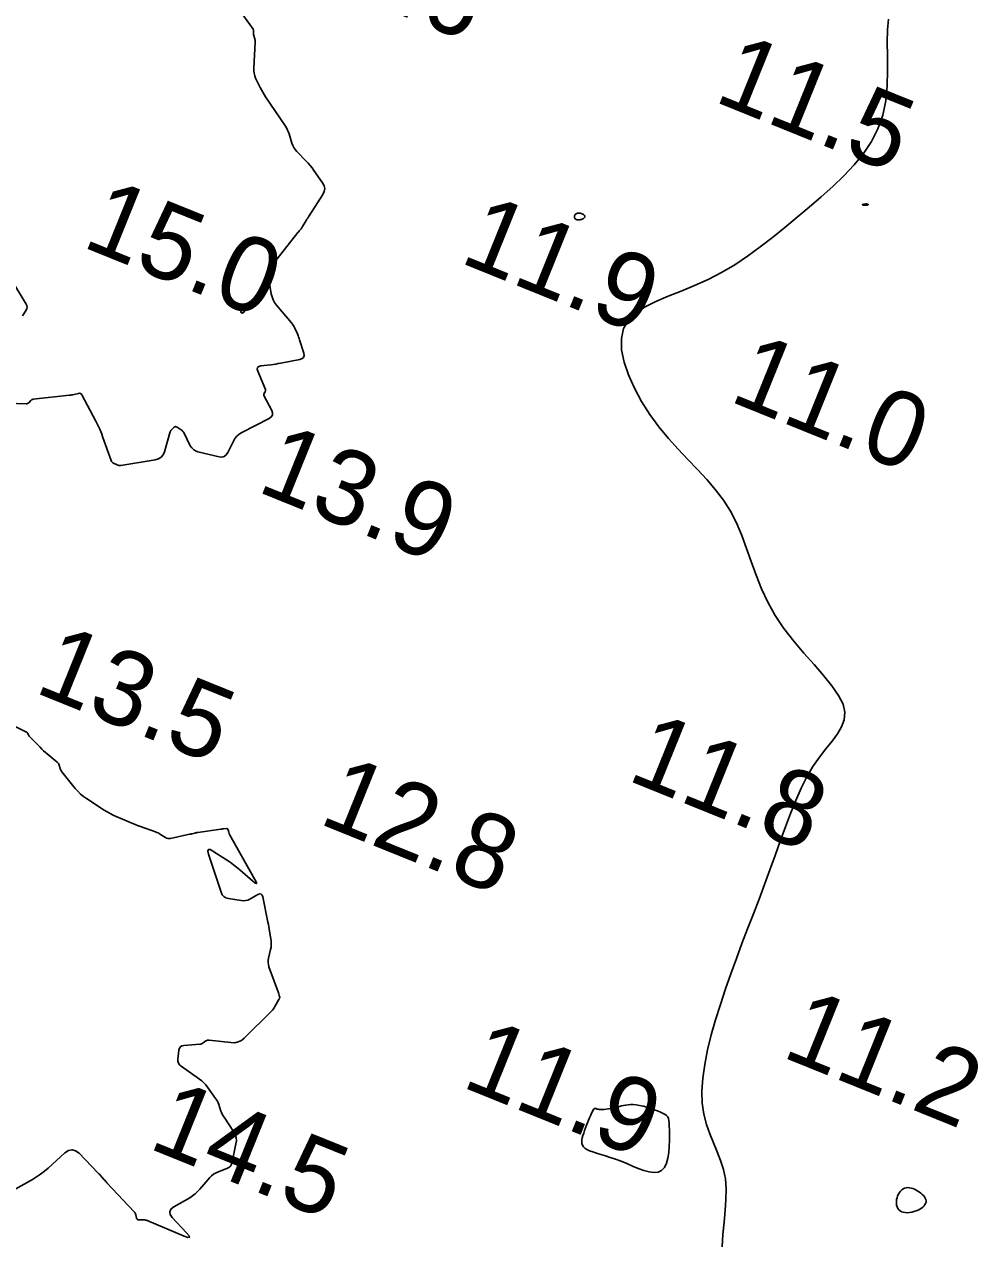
# Model space of a CAD drawing. Extents: x 3040093 to 3056816, y 408076 to 509144.
# Drawn here: x 3043998.9 to 3044062.7, y 439312 to 439393.3 of the extents above; entities that cross this region are included whole.
import ezdxf

# ---------------------------------------------------------------- set-up
doc = ezdxf.new("R2010")
doc.units = 0
for name, color, linetype in [('V-CHAN-CONT-EL12-1112', 7, 'Continuous'), ('V-CHAN-CONT-EL15', 7, 'Continuous'), ('V-TOPO-SOUN-0810', 7, 'Continuous')]:
    doc.layers.add(name, color=color, linetype=linetype)

msp = doc.modelspace()

# ---------------------------------------------------------------- linework, layer by layer
at = {"layer": 'V-CHAN-CONT-EL12-1112'}
msp.add_lwpolyline([(3044056.584, 439393.679), (3044056.519, 439392.965), (3044056.51, 439392.132), (3044056.527, 439391.21), (3044056.536, 439390.23), (3044056.508, 439389.224), (3044056.411, 439388.222), (3044056.213, 439387.254), (3044055.892, 439386.346), (3044055.455, 439385.496), (3044054.918, 439384.694), (3044054.297, 439383.932), (3044053.608, 439383.202), (3044052.866, 439382.496), (3044052.088, 439381.804), (3044051.29, 439381.119), (3044050.484, 439380.434), (3044049.671, 439379.756), (3044048.85, 439379.092), (3044048.019, 439378.451), (3044047.175, 439377.841), (3044046.317, 439377.27), (3044045.443, 439376.747), (3044044.551, 439376.281), (3044043.644, 439375.873), (3044042.743, 439375.508), (3044041.873, 439375.165), (3044041.06, 439374.82), (3044040.331, 439374.454), (3044039.709, 439374.043), (3044039.222, 439373.567), (3044038.895, 439373.004), (3044038.746, 439372.339), (3044038.763, 439371.587), (3044038.926, 439370.768), (3044039.217, 439369.905), (3044039.615, 439369.019), (3044040.1, 439368.131), (3044040.655, 439367.262), (3044041.258, 439366.435), (3044041.891, 439365.664), (3044042.541, 439364.94), (3044043.194, 439364.251), (3044043.837, 439363.581), (3044044.457, 439362.915), (3044045.041, 439362.24), (3044045.575, 439361.54), (3044046.048, 439360.803), (3044046.45, 439360.016), (3044046.8, 439359.186), (3044047.118, 439358.322), (3044047.427, 439357.434), (3044047.75, 439356.532), (3044048.108, 439355.625), (3044048.524, 439354.722), (3044049.02, 439353.834), (3044049.608, 439352.969), (3044050.262, 439352.132), (3044050.946, 439351.327), (3044051.624, 439350.557), (3044052.26, 439349.826), (3044052.817, 439349.139), (3044053.261, 439348.499), (3044053.554, 439347.91), (3044053.672, 439347.373), (3044053.63, 439346.874), (3044053.456, 439346.396), (3044053.177, 439345.924), (3044052.82, 439345.44), (3044052.411, 439344.928), (3044051.978, 439344.372), (3044051.547, 439343.754), (3044051.141, 439343.064), (3044050.759, 439342.304), (3044050.396, 439341.487), (3044050.046, 439340.619), (3044049.705, 439339.712), (3044049.366, 439338.774), (3044049.025, 439337.815), (3044048.675, 439336.844), (3044048.314, 439335.869), (3044047.943, 439334.891), (3044047.565, 439333.908), (3044047.184, 439332.92), (3044046.804, 439331.926), (3044046.428, 439330.924), (3044046.059, 439329.914), (3044045.701, 439328.894), (3044045.359, 439327.865), (3044045.041, 439326.837), (3044044.755, 439325.819), (3044044.512, 439324.823), (3044044.322, 439323.858), (3044044.192, 439322.935), (3044044.133, 439322.065), (3044044.155, 439321.259), (3044044.261, 439320.522), (3044044.434, 439319.845), (3044044.654, 439319.212), (3044044.899, 439318.61), (3044045.147, 439318.023), (3044045.376, 439317.438), (3044045.565, 439316.838), (3044045.693, 439316.211), (3044045.744, 439315.543), (3044045.733, 439314.836), (3044045.68, 439314.092), (3044045.605, 439313.313), (3044045.529, 439312.502), (3044045.474, 439311.663)], dxfattribs=at)
for points in [[(3044036.175, 439380.339), (3044036.216, 439380.365), (3044036.251, 439380.393), (3044036.279, 439380.422), (3044036.299, 439380.454), (3044036.309, 439380.486), (3044036.307, 439380.518), (3044036.292, 439380.55), (3044036.263, 439380.582), (3044036.223, 439380.612), (3044036.173, 439380.64), (3044036.116, 439380.665), (3044036.055, 439380.685), (3044035.992, 439380.7), (3044035.929, 439380.709), (3044035.87, 439380.711), (3044035.815, 439380.705), (3044035.767, 439380.692), (3044035.725, 439380.673), (3044035.688, 439380.648), (3044035.658, 439380.619), (3044035.635, 439380.587), (3044035.618, 439380.553), (3044035.608, 439380.517), (3044035.605, 439380.481), (3044035.608, 439380.444), (3044035.618, 439380.409), (3044035.633, 439380.376), (3044035.655, 439380.345), (3044035.682, 439380.318), (3044035.714, 439380.295), (3044035.75, 439380.277), (3044035.791, 439380.265), (3044035.836, 439380.259), (3044035.883, 439380.257), (3044035.933, 439380.26), (3044035.983, 439380.268), (3044036.033, 439380.281), (3044036.082, 439380.297), (3044036.13, 439380.316)], [(3044055.142, 439381.323), (3044055.171, 439381.322), (3044055.195, 439381.319), (3044055.214, 439381.315), (3044055.228, 439381.31), (3044055.238, 439381.304), (3044055.243, 439381.297), (3044055.245, 439381.289), (3044055.242, 439381.281), (3044055.236, 439381.273), (3044055.226, 439381.264), (3044055.212, 439381.256), (3044055.192, 439381.249), (3044055.168, 439381.243), (3044055.139, 439381.239), (3044055.104, 439381.237), (3044055.064, 439381.236), (3044055.021, 439381.238), (3044054.978, 439381.241), (3044054.937, 439381.246), (3044054.9, 439381.251), (3044054.871, 439381.258), (3044054.851, 439381.266), (3044054.844, 439381.274), (3044054.852, 439381.282), (3044054.872, 439381.29), (3044054.902, 439381.297), (3044054.939, 439381.305), (3044054.981, 439381.311), (3044055.024, 439381.316), (3044055.068, 439381.32), (3044055.108, 439381.323)], [(3044036.624, 439318.091), (3044036.839, 439318.011), (3044037.089, 439317.93), (3044037.369, 439317.844), (3044037.677, 439317.749), (3044038.009, 439317.643), (3044038.361, 439317.523), (3044038.73, 439317.383), (3044039.111, 439317.226), (3044039.497, 439317.061), (3044039.879, 439316.905), (3044040.249, 439316.772), (3044040.599, 439316.678), (3044040.919, 439316.637), (3044041.201, 439316.664), (3044041.436, 439316.775), (3044041.62, 439316.979), (3044041.756, 439317.261), (3044041.85, 439317.601), (3044041.911, 439317.978), (3044041.945, 439318.374), (3044041.96, 439318.767), (3044041.961, 439319.137), (3044041.956, 439319.464), (3044041.951, 439319.732), (3044041.942, 439319.947), (3044041.924, 439320.115), (3044041.892, 439320.247), (3044041.842, 439320.351), (3044041.768, 439320.436), (3044041.666, 439320.511), (3044041.53, 439320.584), (3044041.358, 439320.663), (3044041.155, 439320.746), (3044040.93, 439320.83), (3044040.69, 439320.911), (3044040.442, 439320.987), (3044040.195, 439321.054), (3044039.957, 439321.108), (3044039.735, 439321.146), (3044039.536, 439321.167), (3044039.356, 439321.171), (3044039.193, 439321.162), (3044039.042, 439321.142), (3044038.9, 439321.113), (3044038.762, 439321.079), (3044038.624, 439321.042), (3044038.483, 439321.004), (3044038.335, 439320.969), (3044038.183, 439320.937), (3044038.03, 439320.908), (3044037.88, 439320.883), (3044037.734, 439320.864), (3044037.597, 439320.85), (3044037.473, 439320.842), (3044037.363, 439320.841), (3044037.271, 439320.847), (3044037.195, 439320.858), (3044037.133, 439320.872), (3044037.083, 439320.888), (3044037.042, 439320.901), (3044037.008, 439320.911), (3044036.98, 439320.916), (3044036.954, 439320.912), (3044036.928, 439320.899), (3044036.902, 439320.874), (3044036.875, 439320.836), (3044036.845, 439320.785), (3044036.811, 439320.719), (3044036.773, 439320.636), (3044036.729, 439320.536), (3044036.678, 439320.417), (3044036.62, 439320.279), (3044036.556, 439320.125), (3044036.489, 439319.959), (3044036.421, 439319.786), (3044036.354, 439319.609), (3044036.289, 439319.432), (3044036.23, 439319.261), (3044036.179, 439319.098), (3044036.137, 439318.947), (3044036.109, 439318.808), (3044036.098, 439318.68), (3044036.109, 439318.562), (3044036.145, 439318.454), (3044036.211, 439318.353), (3044036.31, 439318.26), (3044036.447, 439318.173)], [(3044057.165, 439314.952), (3044057.206, 439315.074), (3044057.259, 439315.19), (3044057.323, 439315.297), (3044057.398, 439315.394), (3044057.481, 439315.477), (3044057.572, 439315.544), (3044057.67, 439315.593), (3044057.774, 439315.621), (3044057.882, 439315.629), (3044057.994, 439315.621), (3044058.108, 439315.597), (3044058.223, 439315.561), (3044058.337, 439315.513), (3044058.45, 439315.455), (3044058.559, 439315.391), (3044058.664, 439315.321), (3044058.763, 439315.247), (3044058.853, 439315.168), (3044058.932, 439315.087), (3044058.999, 439315.003), (3044059.051, 439314.917), (3044059.086, 439314.831), (3044059.103, 439314.744), (3044059.099, 439314.657), (3044059.075, 439314.571), (3044059.032, 439314.488), (3044058.971, 439314.407), (3044058.894, 439314.329), (3044058.8, 439314.256), (3044058.692, 439314.188), (3044058.57, 439314.126), (3044058.436, 439314.071), (3044058.293, 439314.024), (3044058.144, 439313.988), (3044057.995, 439313.963), (3044057.848, 439313.951), (3044057.707, 439313.955), (3044057.577, 439313.975), (3044057.461, 439314.014), (3044057.363, 439314.073), (3044057.282, 439314.149), (3044057.218, 439314.24), (3044057.17, 439314.343), (3044057.139, 439314.456), (3044057.123, 439314.576), (3044057.123, 439314.7), (3044057.137, 439314.826)]]:
    msp.add_lwpolyline(points, close=True, dxfattribs=at)
at = {"layer": 'V-CHAN-CONT-EL15'}
for points in [[(3044011.437, 439396.811), (3044014.141, 439393.008), (3044014.157, 439392.982), (3044014.167, 439392.954), (3044014.173, 439392.925), (3044014.174, 439392.894), (3044014.169, 439392.769), (3044014.169, 439392.738), (3044014.171, 439392.707), (3044014.175, 439392.676), (3044014.181, 439392.645), (3044014.253, 439392.36), (3044014.266, 439392.302), (3044014.274, 439392.243), (3044014.277, 439392.185), (3044014.276, 439392.125), (3044014.182, 439390.397), (3044014.183, 439390.224), (3044014.206, 439390.055), (3044014.25, 439389.89), (3044014.315, 439389.73), (3044014.621, 439389.097), (3044014.7, 439388.941), (3044014.785, 439388.787), (3044014.875, 439388.637), (3044014.971, 439388.491), (3044016.267, 439386.584), (3044016.353, 439386.447), (3044016.428, 439386.305), (3044016.493, 439386.157), (3044016.547, 439386.004), (3044016.741, 439385.382), (3044016.798, 439385.232), (3044016.871, 439385.091), (3044016.96, 439384.959), (3044017.065, 439384.837), (3044017.689, 439384.193), (3044017.828, 439384.044), (3044017.96, 439383.89), (3044018.087, 439383.731), (3044018.207, 439383.567), (3044018.791, 439382.74), (3044018.894, 439382.546), (3044018.931, 439382.351), (3044018.902, 439382.154), (3044018.807, 439381.956), (3044017.89, 439380.538), (3044017.84, 439380.459), (3044017.791, 439380.38), (3044017.742, 439380.3), (3044017.695, 439380.22), (3044017.454, 439379.81), (3044017.432, 439379.774), (3044017.409, 439379.739), (3044017.384, 439379.706), (3044017.357, 439379.673), (3044017.248, 439379.544), (3044017.221, 439379.512), (3044017.194, 439379.479), (3044017.168, 439379.446), (3044017.142, 439379.413), (3044015.51, 439377.342), (3044015.468, 439377.289), (3044015.427, 439377.235), (3044015.387, 439377.18), (3044015.348, 439377.125), (3044015.143, 439376.83), (3044015.131, 439376.81), (3044015.123, 439376.789), (3044015.12, 439376.767), (3044015.12, 439376.743), (3044015.131, 439376.648), (3044015.134, 439376.624), (3044015.137, 439376.6), (3044015.14, 439376.576), (3044015.144, 439376.553), (3044015.358, 439375.324), (3044015.408, 439375.117), (3044015.484, 439374.923), (3044015.584, 439374.74), (3044015.711, 439374.569), (3044016.704, 439373.391), (3044016.77, 439373.307), (3044016.83, 439373.219), (3044016.883, 439373.128), (3044016.929, 439373.032), (3044017.102, 439372.641), (3044017.144, 439372.542), (3044017.183, 439372.443), (3044017.22, 439372.343), (3044017.253, 439372.241), (3044017.527, 439371.368), (3044017.553, 439371.207), (3044017.519, 439371.081), (3044017.424, 439370.992), (3044017.27, 439370.938), (3044015.987, 439370.689), (3044015.823, 439370.658), (3044015.658, 439370.631), (3044015.492, 439370.606), (3044015.327, 439370.584), (3044014.662, 439370.504), (3044014.525, 439370.467), (3044014.445, 439370.396), (3044014.423, 439370.292), (3044014.458, 439370.154), (3044014.965, 439368.935), (3044014.97, 439368.922), (3044014.972, 439368.908), (3044014.973, 439368.894), (3044014.971, 439368.88), (3044014.962, 439368.822), (3044014.959, 439368.808), (3044014.955, 439368.794), (3044014.949, 439368.781), (3044014.943, 439368.768), (3044014.872, 439368.636), (3044014.861, 439368.609), (3044014.857, 439368.583), (3044014.86, 439368.557), (3044014.871, 439368.53), (3044015.388, 439367.531), (3044015.446, 439367.366), (3044015.437, 439367.222), (3044015.361, 439367.1), (3044015.219, 439366.999), (3044013.383, 439366.051), (3044013.208, 439365.943), (3044013.056, 439365.811), (3044012.929, 439365.656), (3044012.826, 439365.478), (3044012.461, 439364.718), (3044012.355, 439364.558), (3044012.221, 439364.457), (3044012.059, 439364.417), (3044011.868, 439364.436), (3044010.456, 439364.775), (3044010.294, 439364.832), (3044010.155, 439364.918), (3044010.04, 439365.034), (3044009.949, 439365.18), (3044009.541, 439366.007), (3044009.503, 439366.073), (3044009.458, 439366.132), (3044009.405, 439366.185), (3044009.346, 439366.231), (3044009.064, 439366.423), (3044009.015, 439366.448), (3044008.967, 439366.454), (3044008.921, 439366.441), (3044008.876, 439366.409), (3044008.699, 439366.246), (3044008.658, 439366.203), (3044008.625, 439366.156), (3044008.598, 439366.105), (3044008.578, 439366.049), (3044008.217, 439364.78), (3044008.13, 439364.573), (3044008, 439364.414), (3044007.827, 439364.303), (3044007.612, 439364.24), (3044005.303, 439363.857), (3044005.239, 439363.852), (3044005.177, 439363.856), (3044005.117, 439363.87), (3044005.058, 439363.894), (3044004.825, 439364.009), (3044004.771, 439364.041), (3044004.726, 439364.082), (3044004.691, 439364.131), (3044004.664, 439364.188), (3044004.113, 439365.734), (3044004.008, 439366.01), (3044003.894, 439366.281), (3044003.77, 439366.548), (3044003.636, 439366.811), (3044002.692, 439368.579), (3044002.652, 439368.635), (3044002.602, 439368.669), (3044002.543, 439368.682), (3044002.474, 439368.674), (3044002.181, 439368.599), (3044002.108, 439368.581), (3044002.034, 439368.566), (3044001.959, 439368.554), (3044001.884, 439368.545), (3043999.45, 439368.281), (3043999.403, 439368.272), (3043999.36, 439368.255), (3043999.32, 439368.23), (3043999.285, 439368.198), (3043999.153, 439368.051), (3043999.118, 439368.019), (3043999.079, 439367.997), (3043999.036, 439367.984), (3043998.989, 439367.981), (3043997.705, 439368.022)], [(3043998.745, 439373.849), (3043998.99, 439374.242), (3043999.036, 439374.34), (3043999.052, 439374.439), (3043999.037, 439374.537), (3043998.993, 439374.636), (3043998.077, 439376.147)], [(3043996.227, 439347.397), (3043998.967, 439346.078), (3043998.996, 439346.061), (3043999.022, 439346.04), (3043999.044, 439346.016), (3043999.063, 439345.988), (3043999.131, 439345.87), (3043999.149, 439345.84), (3043999.169, 439345.813), (3043999.19, 439345.786), (3043999.213, 439345.761), (3043999.911, 439345.036), (3044000.027, 439344.919), (3044000.146, 439344.806), (3044000.268, 439344.696), (3044000.394, 439344.591), (3044001.065, 439344.045), (3044001.109, 439344.004), (3044001.145, 439343.957), (3044001.173, 439343.906), (3044001.194, 439343.849), (3044001.261, 439343.613), (3044001.281, 439343.556), (3044001.306, 439343.501), (3044001.336, 439343.449), (3044001.372, 439343.4), (3044002.266, 439342.288), (3044002.435, 439342.094), (3044002.617, 439341.915), (3044002.813, 439341.752), (3044003.023, 439341.604), (3044004.205, 439340.837), (3044004.395, 439340.719), (3044004.589, 439340.61), (3044004.788, 439340.51), (3044004.992, 439340.418), (3044005.841, 439340.056), (3044006.034, 439339.975), (3044006.228, 439339.897), (3044006.423, 439339.822), (3044006.619, 439339.749), (3044007.619, 439339.389), (3044007.708, 439339.354), (3044007.795, 439339.313), (3044007.879, 439339.268), (3044007.961, 439339.219), (3044008.284, 439339.009), (3044008.367, 439338.966), (3044008.452, 439338.941), (3044008.541, 439338.934), (3044008.634, 439338.946), (3044009.884, 439339.222), (3044009.931, 439339.233), (3044009.977, 439339.243), (3044010.023, 439339.254), (3044010.07, 439339.265), (3044010.255, 439339.31), (3044010.302, 439339.321), (3044010.348, 439339.33), (3044010.395, 439339.339), (3044010.442, 439339.346), (3044011.981, 439339.566), (3044012.027, 439339.572), (3044012.072, 439339.578), (3044012.118, 439339.582), (3044012.164, 439339.586), (3044012.388, 439339.602), (3044012.411, 439339.6), (3044012.431, 439339.592), (3044012.446, 439339.578), (3044012.457, 439339.557), (3044012.497, 439339.452), (3044012.504, 439339.432), (3044012.511, 439339.411), (3044012.516, 439339.391), (3044012.521, 439339.37), (3044012.538, 439339.286), (3044012.544, 439339.265), (3044012.55, 439339.245), (3044012.558, 439339.226), (3044012.568, 439339.207), (3044014.266, 439336.205), (3044014.362, 439336.012), (3044014.369, 439335.927), (3044014.288, 439335.951), (3044014.119, 439336.084), (3044013.248, 439336.847), (3044013.039, 439337.023), (3044012.824, 439337.192), (3044012.604, 439337.354), (3044012.378, 439337.507), (3044011.462, 439338.107), (3044011.272, 439338.206), (3044011.161, 439338.202), (3044011.128, 439338.096), (3044011.173, 439337.887), (3044012, 439335.352), (3044012.076, 439335.187), (3044012.186, 439335.061), (3044012.328, 439334.973), (3044012.503, 439334.925), (3044013.35, 439334.795), (3044013.499, 439334.785), (3044013.644, 439334.798), (3044013.785, 439334.835), (3044013.921, 439334.897), (3044014.458, 439335.193), (3044014.579, 439335.239), (3044014.674, 439335.229), (3044014.744, 439335.163), (3044014.788, 439335.041), (3044015.134, 439333.361), (3044015.165, 439333.207), (3044015.194, 439333.054), (3044015.22, 439332.9), (3044015.245, 439332.745), (3044015.342, 439332.112), (3044015.357, 439331.965), (3044015.358, 439331.818), (3044015.344, 439331.673), (3044015.315, 439331.528), (3044015.172, 439330.949), (3044015.147, 439330.805), (3044015.143, 439330.662), (3044015.162, 439330.521), (3044015.202, 439330.38), (3044015.837, 439328.632), (3044015.843, 439328.615), (3044015.848, 439328.599), (3044015.854, 439328.582), (3044015.858, 439328.565), (3044015.88, 439328.489), (3044015.884, 439328.477), (3044015.888, 439328.464), (3044015.892, 439328.452), (3044015.896, 439328.44), (3044015.915, 439328.392), (3044015.919, 439328.38), (3044015.921, 439328.368), (3044015.921, 439328.356), (3044015.919, 439328.343), (3044015.899, 439328.262), (3044015.894, 439328.244), (3044015.888, 439328.227), (3044015.881, 439328.21), (3044015.873, 439328.194), (3044015.603, 439327.717), (3044015.553, 439327.634), (3044015.497, 439327.556), (3044015.436, 439327.481), (3044015.369, 439327.411), (3044013.558, 439325.617), (3044013.362, 439325.459), (3044013.147, 439325.355), (3044012.914, 439325.304), (3044012.662, 439325.308), (3044011.212, 439325.475), (3044011.154, 439325.477), (3044011.099, 439325.469), (3044011.047, 439325.45), (3044010.997, 439325.421), (3044010.802, 439325.284), (3044010.752, 439325.253), (3044010.7, 439325.23), (3044010.644, 439325.214), (3044010.586, 439325.206), (3044009.522, 439325.127), (3044009.389, 439325.099), (3044009.289, 439325.036), (3044009.222, 439324.938), (3044009.188, 439324.806), (3044009.12, 439324.209), (3044009.12, 439324.067), (3044009.155, 439323.942), (3044009.226, 439323.832), (3044009.332, 439323.738), (3044010.563, 439322.875), (3044010.716, 439322.759), (3044010.857, 439322.631), (3044010.986, 439322.491), (3044011.104, 439322.339), (3044011.642, 439321.584), (3044011.706, 439321.488), (3044011.762, 439321.388), (3044011.81, 439321.285), (3044011.851, 439321.178), (3044011.999, 439320.74), (3044012.04, 439320.633), (3044012.087, 439320.528), (3044012.141, 439320.427), (3044012.202, 439320.329), (3044012.84, 439319.372), (3044012.946, 439319.176), (3044013.008, 439318.972), (3044013.027, 439318.759), (3044013.001, 439318.538), (3044012.751, 439317.333), (3044012.702, 439317.187), (3044012.625, 439317.065), (3044012.517, 439316.969), (3044012.379, 439316.898), (3044011.769, 439316.667), (3044011.623, 439316.6), (3044011.488, 439316.518), (3044011.364, 439316.418), (3044011.253, 439316.303), (3044010.589, 439315.523), (3044010.437, 439315.359), (3044010.273, 439315.209), (3044010.097, 439315.074), (3044009.909, 439314.953), (3044008.847, 439314.33), (3044008.659, 439314.18), (3044008.58, 439314.015), (3044008.609, 439313.834), (3044008.746, 439313.637), (3044009.704, 439312.609), (3044009.862, 439312.415), (3044009.889, 439312.313), (3044009.784, 439312.302), (3044009.547, 439312.383), (3044007.077, 439313.418), (3044007.012, 439313.442), (3044006.946, 439313.458), (3044006.879, 439313.467), (3044006.81, 439313.47), (3044006.514, 439313.466), (3044006.46, 439313.473), (3044006.417, 439313.494), (3044006.386, 439313.53), (3044006.365, 439313.581), (3044006.307, 439313.814), (3044006.289, 439313.87), (3044006.265, 439313.923), (3044006.234, 439313.972), (3044006.196, 439314.017), (3044004.381, 439315.953), (3044004.329, 439316.008), (3044004.279, 439316.064), (3044004.228, 439316.12), (3044004.178, 439316.176), (3044003.979, 439316.402), (3044003.928, 439316.459), (3044003.878, 439316.514), (3044003.826, 439316.569), (3044003.774, 439316.623), (3044002.515, 439317.916), (3044002.286, 439318.092), (3044002.053, 439318.156), (3044001.817, 439318.107), (3044001.577, 439317.945), (3044000.449, 439316.925), (3044000.203, 439316.715), (3043999.947, 439316.519), (3043999.681, 439316.339), (3043999.404, 439316.172), (3043998.087, 439315.432)]]:
    msp.add_lwpolyline(points, dxfattribs=at)
msp.add_lwpolyline([(3044013.537, 439374.101), (3044013.525, 439374.088), (3044013.511, 439374.078), (3044013.495, 439374.07), (3044013.409, 439374.037), (3044013.395, 439374.034), (3044013.383, 439374.036), (3044013.373, 439374.043), (3044013.365, 439374.055), (3044013.333, 439374.124), (3044013.33, 439374.133), (3044013.33, 439374.142), (3044013.332, 439374.15), (3044013.337, 439374.158), (3044013.366, 439374.191), (3044013.372, 439374.196), (3044013.379, 439374.201), (3044013.387, 439374.204), (3044013.395, 439374.205), (3044013.448, 439374.207), (3044013.466, 439374.208), (3044013.56, 439374.213), (3044013.575, 439374.212), (3044013.584, 439374.206), (3044013.585, 439374.196), (3044013.58, 439374.182), (3044013.547, 439374.116)], close=True, dxfattribs=at)

# ---------------------------------------------------------------- texts
at = {"layer": 'V-TOPO-SOUN-0810'}
for s, p in [('12.6 ', (3044016.393, 439397.01)), ('11.5 ', (3044044.833, 439388.22)), ('15.0 ', (3044002.613, 439378.51)), ('11.9 ', (3044027.843, 439377.46)), ('11.0 ', (3044045.853, 439368.2)), ('13.9 ', (3044014.293, 439362.17)), ('13.5 ', (3043999.433, 439348.75)), ('11.8 ', (3044039.033, 439342.88)), ('12.8 ', (3044018.423, 439339.99)), ('11.2 ', (3044049.363, 439324.4)), ('11.9 ', (3044027.973, 439322.4)), ('14.5 ', (3044007.043, 439318.3))]:
    msp.add_text(s, height=5, rotation=338, dxfattribs=at).set_placement(p)

doc.saveas('drawing.dxf')
